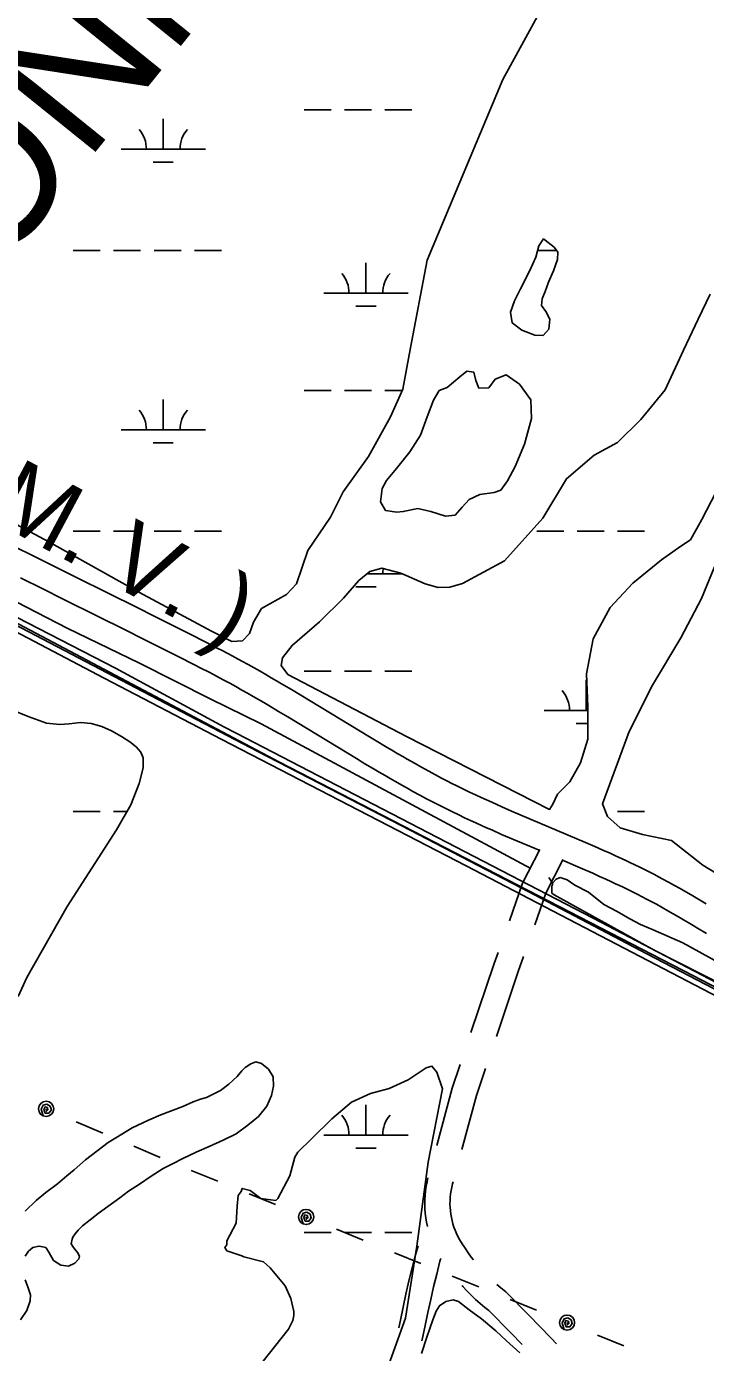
# Model space of a CAD drawing. Extents: x 3535183 to 3573198, y 534952 to 560562.
# Drawn here: x 3564705 to 3565510, y 550836 to 552408 of the extents above; entities that cross this region are included whole.
import ezdxf

# ---------------------------------------------------------------- set-up
doc = ezdxf.new("R2010")
doc.units = 0
for name, color, linetype in [('V-BRDG-OTLN', 7, 'Continuous'), ('V-RAIL-IDEN', 7, 'Continuous'), ('V-RAIL-TRAK', 7, 'Continuous'), ('V-RIVR-IDEN', 7, 'Continuous'), ('V-ROAD-CNTR', 7, 'Continuous'), ('V-TOPO-SHOR', 7, 'Continuous'), ('V-UTIL-LINE', 7, 'Continuous'), ('V-WETL-SWMP', 7, 'Continuous')]:
    doc.layers.add(name, color=color, linetype=linetype)

msp = doc.modelspace()

# ---------------------------------------------------------------- linework, layer by layer
at = {"layer": 'V-BRDG-OTLN'}
msp.add_lwpolyline([(3564601.9, 551754.4), (3564810.1, 551647.3), (3564938.5, 551577.8), (3564953.1, 551570.3), (3565376.7, 551351.2), (3565945.4, 551053.8), (3566604.3, 550712.3), (3567222.6, 550390.4), (3567856.6, 550057.3), (3568117.3, 549922.2), (3568114.4, 549914.3), (3568112.3, 549908.5), (3567712.1, 550116.3), (3567062.2, 550455.7), (3566194.3, 550908.5), (3565769.3, 551130.3), (3565226, 551413.1), (3564936.4, 551562.8), (3564796.6, 551635.4), (3564531, 551774.9)], dxfattribs=at)
at = {"layer": 'V-RAIL-TRAK'}
for points in [[(3564689.8, 551699.7), (3564834.4, 551624.2), (3564979, 551548.8)], [(3564979, 551548.8), (3565148.9, 551460.8), (3565291.3, 551387), (3565440.5, 551308.9), (3565560.7, 551246.3), (3565734.9, 551156.2), (3565914.5, 551061.3), (3566100.3, 550965.6), (3566302.8, 550858.7), (3566454.1, 550780.6), (3566608.9, 550699.7), (3566790.6, 550604), (3566939.1, 550527.3), (3567129.8, 550428.1), (3567246.6, 550366.9), (3567438, 550267.1), (3567644.5, 550159.4), (3567824.9, 550065.2)]]:
    msp.add_lwpolyline(points, dxfattribs=at)
at = {"layer": 'V-ROAD-CNTR'}
for points in [[(3570907.8, 548525.3), (3570598.4, 548669.3), (3570389.2, 548767.1), (3570164.6, 548869.3), (3569962.7, 548962.8), (3569789.6, 549047), (3569705.3, 549091.7), (3569526.7, 549182.6), (3569155.6, 549378.6), (3568843, 549537.9), (3568582.4, 549671.7), (3568104.6, 549922), (3567516.3, 550225.4), (3567077.2, 550460.4), (3566551.3, 550734), (3565999.2, 551021.8), (3565483.6, 551288.9), (3565003.9, 551536.4), (3564534.5, 551784.7), (3564063.3, 552028.2), (3563650.7, 552244.7), (3563185.2, 552482.8), (3562816.7, 552675.1), (3562637, 552769.5)], [(3564691.3, 551790.9), (3564710.7, 551781.3), (3564737.8, 551767.9), (3564761.5, 551756.2), (3564803, 551735.6), (3564834.1, 551720), (3564857.4, 551708.4), (3564874.9, 551699.6), (3564901.1, 551686.4), (3564927.3, 551673.1), (3564931.6, 551670.9), (3564935.8, 551668.7), (3564944.2, 551664.3), (3564952.2, 551660.1), (3564960, 551655.8), (3564967.4, 551651.7), (3564974.7, 551647.7), (3564981.6, 551643.7), (3564988.4, 551639.9), (3564994.9, 551636.1), (3565001.1, 551632.5), (3565007.2, 551628.9), (3565018.9, 551622), (3565029.9, 551615.4), (3565111.3, 551566), (3565121.4, 551559.9), (3565130.3, 551554.6), (3565138.1, 551550), (3565145, 551546), (3565150.9, 551542.6), (3565156.2, 551539.5), (3565165.4, 551534.3), (3565172.3, 551530.5), (3565177.5, 551527.6), (3565185.3, 551523.3), (3565193.1, 551519.1), (3565197, 551517), (3565200.9, 551515), (3565204.7, 551513.1), (3565208.4, 551511.2), (3565215.9, 551507.4), (3565223.1, 551503.9), (3565230.1, 551500.5), (3565237, 551497.3), (3565243.7, 551494.2), (3565250.1, 551491.2), (3565256.4, 551488.4), (3565262.6, 551485.7), (3565268.5, 551483), (3565280, 551478), (3565367.8, 551440.8), (3565378.8, 551436), (3565388.4, 551431.7), (3565396.8, 551428), (3565404.1, 551424.6), (3565410.5, 551421.7), (3565416.1, 551419.1), (3565421, 551416.7), (3565425.3, 551414.7), (3565432.7, 551411.1), (3565438.3, 551408.3), (3565442.5, 551406.2), (3565448.7, 551403), (3565454.9, 551399.8), (3565458.7, 551397.8), (3565466, 551393.8), (3565473.1, 551389.9), (3565480, 551386.1), (3565486.6, 551382.3), (3565492.9, 551378.6), (3565499.1, 551375), (3565505, 551371.5), (3565510.7, 551368.1)], [(3564697.4, 551754.4), (3564724.5, 551741), (3564748.2, 551729.3), (3564789.6, 551708.7), (3564820.7, 551693.2), (3564844, 551681.5), (3564861.4, 551672.8), (3564887.6, 551659.6), (3564913.7, 551646.4), (3564917.9, 551644.2), (3564922, 551642.1), (3564930.1, 551637.8), (3564938, 551633.6), (3564945.6, 551629.5), (3564952.9, 551625.5), (3564960, 551621.5), (3564966.8, 551617.7), (3564973.4, 551613.9), (3564979.8, 551610.2), (3564986, 551606.6), (3564992, 551603.1), (3565003.6, 551596.2), (3565014.4, 551589.7), (3565095.8, 551540.3), (3565106, 551534.1), (3565115, 551528.8), (3565122.9, 551524.1), (3565129.9, 551520.1), (3565136, 551516.6), (3565141.3, 551513.5), (3565150.7, 551508.2), (3565157.7, 551504.2), (3565163, 551501.3), (3565171, 551496.9), (3565179, 551492.6), (3565183.1, 551490.5), (3565187.1, 551488.4), (3565191, 551486.4), (3565194.9, 551484.4), (3565202.6, 551480.6), (3565210, 551476.9), (3565217.2, 551473.4), (3565224.3, 551470.1), (3565231.1, 551467), (3565237.7, 551463.9), (3565244.1, 551461), (3565250.4, 551458.2), (3565256.4, 551455.6), (3565268.2, 551450.4), (3565312.7, 551431.5)], [(3565277.3, 551347.9), (3565293.1, 551392.6), (3565313.3, 551432.6)], [(3565307.4, 551343.1), (3565320.7, 551380.8), (3565340.7, 551420.3)], [(3565339.6, 551420.1), (3565355.9, 551413.2), (3565366.8, 551408.5), (3565376.2, 551404.3), (3565384.4, 551400.6), (3565391.6, 551397.4), (3565397.9, 551394.5), (3565403.3, 551391.9), (3565408.1, 551389.7), (3565412.2, 551387.7), (3565419.5, 551384.1), (3565424.9, 551381.5), (3565428.9, 551379.4), (3565434.9, 551376.3), (3565440.9, 551373.2), (3565444.6, 551371.3), (3565451.7, 551367.5), (3565458.6, 551363.7), (3565465.2, 551359.9), (3565471.6, 551356.3), (3565477.8, 551352.7), (3565483.8, 551349.2), (3565489.6, 551345.7), (3565495.2, 551342.4), (3565500.6, 551339.1), (3565511.1, 551332.7)], [(3565231.8, 551215.5), (3565259.4, 551297.4), (3565263.9, 551310.2)], [(3565261.9, 551210.8), (3565287.8, 551287.6), (3565294.1, 551305.4)], [(3565191.2, 551081.6), (3565209.6, 551149.4), (3565219.1, 551177.6)], [(3565221, 551076.9), (3565238.3, 551140.7), (3565249.1, 551172.9)], [(3565180.2, 550985.4), (3565179.1, 550990.5), (3565178.2, 550995.8), (3565177.5, 551001.1), (3565177.1, 551006.5), (3565176.9, 551011.9), (3565177, 551017.2), (3565177.3, 551022.6), (3565177.8, 551027.9), (3565178.6, 551033.2), (3565179.7, 551038.5), (3565180.8, 551043)], [(3565234.8, 550945.8), (3565232.1, 550949.3), (3565228.3, 550954.4), (3565224.8, 550959.6), (3565221.3, 550965), (3565218.1, 550970.2), (3565216.3, 550973.7), (3565214.6, 550977.3), (3565213, 550981), (3565211.6, 550984.7), (3565210.4, 550988.5), (3565209.4, 550992.4), (3565208.5, 550996.3), (3565207.9, 551000.2), (3565207.4, 551004.2), (3565207, 551008.2), (3565206.9, 551012.2), (3565207, 551016.2), (3565207.2, 551020.2), (3565207.6, 551024.1), (3565208.2, 551028.1), (3565209, 551032), (3565209.9, 551036), (3565210.6, 551038.3)], [(3565146.3, 550865.4), (3565148.3, 550874.4), (3565151.3, 550889.8), (3565154.7, 550905.4), (3565158.2, 550921), (3565162, 550936.5), (3565166.1, 550951.9), (3565169, 550962.7)], [(3565173.5, 550850.1), (3565174.7, 550854.9), (3565177.6, 550868.2), (3565180.7, 550883.7), (3565184, 550898.9), (3565187.4, 550914), (3565191.1, 550929.1), (3565195, 550944.2), (3565196, 550947.5)], [(3565292.4, 550845.5), (3565278.9, 550859.5), (3565253, 550885.8), (3565248.3, 550889.6), (3565242.7, 550894.3), (3565237.3, 550899.1), (3565232.1, 550904.1), (3565227, 550909.2), (3565222, 550914.5), (3565221.2, 550915.5)], [(3565333.2, 550846.4), (3565326.8, 550853.1), (3565300.4, 550880.4), (3565273.1, 550908.2), (3565267.2, 550912.9), (3565262.4, 550916.9)]]:
    msp.add_lwpolyline(points, dxfattribs=at)
at = {"layer": 'V-TOPO-SHOR'}
for p, q in [((3564982.8, 551581.6), (3565303, 551409.9)), ((3565324.1, 551399.2), (3565328.6, 551392.6))]:
    msp.add_line(p, q, dxfattribs=at)
for points in [[(3564459.8, 551846.7), (3564537.2, 551806.9), (3564611.9, 551769.5), (3564693.2, 551725.6), (3564752.7, 551694.9), (3564838.6, 551653.3), (3564922.5, 551611.2), (3564982.8, 551581.6)], [(3565567.9, 551275.3), (3565483.1, 551321.6), (3565447.9, 551337), (3565432.7, 551343.4), (3565420.3, 551350.4), (3565405.2, 551358.8), (3565389.3, 551367.2), (3565371.4, 551381.9), (3565354.9, 551390.3), (3565345.9, 551396.6), (3565337.6, 551399.4), (3565332.8, 551397.4), (3565328.6, 551392.6), (3565328.6, 551390.5), (3565327.9, 551389.1), (3565327.8, 551381.5), (3565327.8, 551380.8), (3565330.6, 551378.7), (3565449.8, 551312.8), (3565615.9, 551228.6)], [(3564917.9, 551138.3), (3564934.5, 551146.6), (3564944.6, 551154.3), (3564954.3, 551163.5), (3564959.9, 551169.9), (3564964, 551174.1), (3564970.5, 551178.2), (3564976.5, 551180.5), (3564983.4, 551178.6), (3564991.6, 551172.1), (3564997.1, 551162.9), (3564997.5, 551151.9), (3564995.2, 551140.8), (3564989.6, 551128), (3564979.9, 551116), (3564967, 551105.5), (3564953.2, 551095.4), (3564938, 551087.7), (3564921.4, 551080.4), (3564906.6, 551074), (3564889.1, 551065.7), (3564878.5, 551060.3), (3564866.6, 551054.3), (3564852.3, 551045.2), (3564838.4, 551035.6), (3564825.5, 551027.3), (3564815.4, 551019.5), (3564801.1, 551009), (3564789.5, 551000.8), (3564779.9, 550993.4), (3564771.1, 550986.1), (3564766, 550981), (3564762.3, 550976.9), (3564759.5, 550972.8), (3564758.6, 550970.5), (3564757.7, 550965), (3564760.4, 550960.4), (3564765, 550954.8), (3564767.3, 550950.2), (3564766.8, 550947), (3564761.7, 550942), (3564754.4, 550938.3), (3564745.2, 550939.7), (3564736.5, 550945.3), (3564731, 550954.9), (3564727.3, 550960.5), (3564719.5, 550962.3), (3564712.1, 550960.5), (3564707, 550956.4), (3564702.9, 550950.4)], [(3564703.1, 551003.8), (3564716, 551016.2), (3564727.5, 551025.8), (3564741.4, 551035.9), (3564752.4, 551045.5), (3564761.2, 551052.8), (3564774.6, 551064.7), (3564788, 551074.8), (3564801.3, 551084.9), (3564817.5, 551095), (3564829.9, 551102.3), (3564849.3, 551111.4), (3564864, 551117.8), (3564889.8, 551127.8), (3564902.2, 551133.3), (3564911, 551136.5), (3564917.9, 551138.3)], [(3564702.8, 550922.4), (3564706.4, 550912.7), (3564709.2, 550904.4), (3564708.7, 550897.5), (3564705, 550886), (3564697.6, 550875)]]:
    msp.add_lwpolyline(points, dxfattribs=at)
at = {"layer": 'V-UTIL-LINE'}
for points in [[(3564727.8, 551124.9), (3564728.3, 551122.1), (3564729.9, 551123.8), (3564729.3, 551126.4), (3564726.5, 551127.3), (3564725, 551124.2), (3564726.7, 551119.8), (3564730.9, 551120), (3564734, 551123.8), (3564732.5, 551128.1), (3564728.8, 551130.7), (3564724.2, 551129.3), (3564721.8, 551124.4), (3564724.2, 551116.6), (3564727.7, 551115.9), (3564731.1, 551116.5), (3564734.1, 551118.5), (3564736, 551121.4), (3564736.8, 551124.8), (3564736.1, 551128.3), (3564734.2, 551131.2), (3564731.3, 551133.2), (3564727.8, 551133.9), (3564724.4, 551133.2), (3564721.5, 551131.3), (3564719.5, 551128.4), (3564718.8, 551125), (3564719.4, 551121.5), (3564721.3, 551118.6), (3564724.2, 551116.6)], [(3564794.9, 551096.3), (3564763.6, 551109.6)], [(3564863, 551067.3), (3564831.7, 551080.6)], [(3564931.5, 551039.2), (3564900, 551052)], [(3565000.1, 551011.5), (3564968.5, 551024.2)], [(3565036.2, 550996.8), (3565036.8, 550994), (3565038.4, 550995.7), (3565037.7, 550998.4), (3565034.9, 550999.2), (3565033.5, 550996.1), (3565035.2, 550991.8), (3565039.5, 550991.9), (3565042.4, 550995.8), (3565040.9, 551000.1), (3565037.2, 551002.6), (3565032.6, 551001.2), (3565030.2, 550996.2), (3565032.8, 550988.5), (3565036.3, 550987.8), (3565039.7, 550988.5), (3565042.6, 550990.5), (3565044.6, 550993.5), (3565045.2, 550996.9), (3565044.5, 551000.3), (3565042.5, 551003.2), (3565039.6, 551005.2), (3565036.1, 551005.8), (3565032.7, 551005.1), (3565029.8, 551003.1), (3565027.9, 551000.2), (3565027.2, 550996.8), (3565027.9, 550993.3), (3565029.9, 550990.4), (3565032.8, 550988.5)], [(3565103.9, 550969.4), (3565072.4, 550982.2)], [(3565172.5, 550941.7), (3565141, 550954.4)], [(3565241.1, 550913.9), (3565209.6, 550926.7)], [(3565309.7, 550886.2), (3565278.1, 550898.9)], [(3565345.8, 550871.5), (3565346.4, 550868.7), (3565348, 550870.4), (3565347.3, 550873.1), (3565344.5, 550873.9), (3565343.1, 550870.8), (3565344.8, 550866.4), (3565349.1, 550866.6), (3565352, 550870.5), (3565350.5, 550874.8), (3565346.8, 550877.3), (3565342.2, 550875.9), (3565339.8, 550870.9), (3565342.4, 550863.2), (3565345.9, 550862.5), (3565349.3, 550863.2), (3565352.2, 550865.2), (3565354.2, 550868.1), (3565354.8, 550871.6), (3565354.1, 550875), (3565352.1, 550877.9), (3565349.2, 550879.9), (3565345.7, 550880.5), (3565342.3, 550879.8), (3565339.4, 550877.8), (3565337.5, 550874.9), (3565336.8, 550871.4), (3565337.5, 550868), (3565339.5, 550865.1), (3565342.4, 550863.2)], [(3565413.3, 550843.8), (3565381.9, 550856.8)]]:
    msp.add_lwpolyline(points, dxfattribs=at)
at = {"layer": 'V-WETL-SWMP'}
for p, q in [((3564866.7, 552262.7), (3564866.7, 552298.7)), ((3565033.8, 552309.2), (3565065.8, 552309.2)), ((3565081.8, 552309.2), (3565113.8, 552309.2)), ((3565129.8, 552309.2), (3565161.8, 552309.2)), ((3564816.7, 552262.7), (3564916.7, 552262.7)), ((3564854.7, 552247.3), (3564878.7, 552247.3)), ((3564759.9, 552142.7), (3564791.9, 552142.7)), ((3564807.9, 552142.7), (3564839.9, 552142.7)), ((3564855.9, 552142.7), (3564887.9, 552142.7)), ((3564903.9, 552142.7), (3564935.9, 552142.7)), ((3565310.7, 552142.6), (3565333.5, 552142.6)), ((3565107.2, 552091.9), (3565107.2, 552127.9)), ((3565057.2, 552091.9), (3565157.2, 552091.9)), ((3565095.2, 552076.5), (3565119.2, 552076.5)), ((3565033.8, 551976.5), (3565065.8, 551976.5)), ((3565081.8, 551976.5), (3565113.8, 551976.5)), ((3565129.8, 551976.5), (3565150.1, 551976.5)), ((3564866.7, 551930.1), (3564866.7, 551966.1)), ((3564816.7, 551930.1), (3564916.7, 551930.1)), ((3564854.7, 551914.6), (3564878.7, 551914.6)), ((3564759.9, 551810), (3564791.9, 551810)), ((3564807.9, 551810), (3564839.9, 551810)), ((3564855.9, 551810), (3564887.9, 551810)), ((3564903.9, 551810), (3564935.9, 551810)), ((3565309.8, 551810), (3565341.8, 551810)), ((3565357.8, 551810), (3565389.8, 551810)), ((3565405.8, 551810), (3565437.8, 551810)), ((3565108.2, 551759.2), (3565150.6, 551759.2)), ((3565095.2, 551743.8), (3565119.2, 551743.8)), ((3565033.8, 551643.8), (3565065.8, 551643.8)), ((3565081.8, 551643.8), (3565113.8, 551643.8)), ((3565129.8, 551643.8), (3565161.8, 551643.8)), ((3565368.6, 551597.4), (3565368.6, 551633.4)), ((3565318.6, 551597.4), (3565370.5, 551597.4)), ((3565356.6, 551581.9), (3565370.6, 551581.9)), ((3564759.9, 551477.3), (3564791.9, 551477.3)), ((3564807.9, 551477.3), (3564823.8, 551477.3)), ((3565405.8, 551477.3), (3565437.8, 551477.3)), ((3565107.2, 551093.9), (3565107.2, 551129.9)), ((3565057.2, 551093.9), (3565157.2, 551093.9)), ((3565095.2, 551078.4), (3565119.2, 551078.4)), ((3565033.8, 550978.4), (3565065.8, 550978.4)), ((3565081.8, 550978.4), (3565113.8, 550978.4)), ((3565129.8, 550978.4), (3565161.8, 550978.4))]:
    msp.add_line(p, q, dxfattribs=at)
for points in [[(3565331, 552457.5), (3565269.6, 552345.3), (3565179.9, 552131.2), (3565159.6, 552025.2), (3565150.8, 551978.2), (3565136.5, 551945.3), (3565110.2, 551898.4), (3565080.3, 551856.6), (3565065.1, 551826.6), (3565038.3, 551786.8), (3565024.9, 551747.3), (3565012.8, 551734.9), (3564983.2, 551718.1), (3564973.9, 551702.1), (3564969, 551688.6), (3564960.7, 551679.9), (3564948.1, 551678.9), (3564923.9, 551691.1), (3564837.7, 551737.5), (3564731.2, 551797.1), (3564625.7, 551853.2)], [(3565573.8, 551954.7), (3565505.6, 551823.6), (3565492.3, 551799.6), (3565480.7, 551791.9), (3565457.7, 551775.9), (3565423.7, 551748.2), (3565397, 551719.5), (3565376.6, 551682), (3565368.7, 551640.5), (3565370.5, 551601.4), (3565370.6, 551563.1), (3565361.9, 551535.2), (3565349, 551512.7), (3565334.6, 551498), (3565329, 551486.2), (3565325.1, 551480), (3565155.5, 551566.5), (3565014.7, 551640.1), (3565006.7, 551650.5), (3565008.3, 551659.7), (3565019.5, 551674.4), (3565052.3, 551702.2), (3565080.5, 551730.6), (3565098.9, 551751.5), (3565111.9, 551762.2), (3565126, 551765.8), (3565148.6, 551760.1), (3565177.4, 551747.4), (3565193, 551742.9), (3565206.9, 551743.3), (3565221.7, 551747.6), (3565271.4, 551774.7), (3565317, 551825.4), (3565345.3, 551871.9), (3565377.8, 551900), (3565405.7, 551915.1), (3565433.3, 551942.1), (3565462, 551977.5), (3565484.1, 552024.5), (3565501.4, 552061.1), (3565515.7, 552090.7)], [(3565665.2, 551317.6), (3565507, 551414), (3565469.5, 551443), (3565435.3, 551450.2), (3565408.8, 551458), (3565393.7, 551471.7), (3565388, 551486.6), (3565419.4, 551572.4), (3565447.3, 551627.2), (3565480.8, 551683.2), (3565505.2, 551730.1), (3565520.5, 551767.5)], [(3564687, 551597.9), (3564706.5, 551590.2), (3564728.2, 551582.2), (3564744.1, 551580.5), (3564755.3, 551581.5), (3564768.4, 551583.1), (3564781.2, 551581.9), (3564793.9, 551578.3), (3564805.2, 551573.2), (3564817.3, 551566.3), (3564827.1, 551560.2), (3564834.8, 551554.1), (3564840.2, 551547.9), (3564843, 551541), (3564843, 551529.2), (3564838.3, 551510.6), (3564828.3, 551485.2), (3564811.3, 551455.7), (3564752.8, 551364.7), (3564705, 551280.6), (3564694.6, 551258.3)], [(3564983.6, 550823.9), (3565015.5, 550863.6), (3565020.3, 550874.1), (3565021.5, 550880), (3565021.5, 550884.7), (3565018.1, 550900), (3565011.2, 550915.3), (3564993.7, 550936.5), (3564985.6, 550943.6), (3564962.2, 550949.6), (3564959.8, 550950.8), (3564942.3, 550956.8), (3564939.9, 550960.4), (3564942.3, 550963.9), (3564942.3, 550968.6), (3564953.1, 550989.6), (3564954.4, 551009.5), (3564955.6, 551022.4), (3564959.2, 551027.1), (3564960.4, 551030.6), (3564969.8, 551028.2), (3564982.6, 551018.7), (3565000.2, 551016.2), (3565002.5, 551018.6), (3565016.8, 551045.5), (3565022.8, 551067.7), (3565026.4, 551073.6), (3565042.9, 551089.9), (3565066.6, 551113.2), (3565090.2, 551132.9), (3565112.5, 551143.3), (3565134.9, 551149), (3565157.2, 551159.4), (3565178.5, 551173.4), (3565185.5, 551175.7), (3565191.3, 551168.6), (3565198.2, 551148.6), (3565181.2, 551061.9), (3565167.6, 550962.3), (3565154.1, 550876.7), (3565121.7, 550786.6)], [(3565173.3, 550835.1), (3565179.6, 550854.4), (3565186.4, 550874.7), (3565190.6, 550885.2), (3565194.6, 550891.5), (3565201.9, 550896.4), (3565210.8, 550898.5), (3565216.9, 550896.7), (3565229.8, 550886.8), (3565244.4, 550876), (3565261.2, 550861.9), (3565273.9, 550849.8), (3565289.7, 550835.5)]]:
    msp.add_lwpolyline(points, dxfattribs=at)
for points in [[(3565312.2, 552148.1), (3565318, 552156.4), (3565323.3, 552152.2), (3565330.4, 552146.6), (3565335, 552140.6), (3565334.3, 552131.8), (3565329.5, 552118.5), (3565323.9, 552105.1), (3565319.7, 552093.8), (3565316.1, 552085.1), (3565315.6, 552077.2), (3565320.4, 552070.1), (3565325.4, 552061), (3565324.2, 552049.5), (3565317.4, 552041.9), (3565307.5, 552042.4), (3565292.1, 552048.3), (3565280.8, 552056.7), (3565278.6, 552069.4), (3565283.3, 552083), (3565290.6, 552097.1), (3565301.8, 552118.9), (3565308.6, 552134.8)], [(3565193.9, 551976.8), (3565203.7, 551980.2), (3565218.5, 551992.8), (3565226.9, 551999.4), (3565235.2, 551998.2), (3565237.7, 551988.3), (3565241.3, 551979.2), (3565252.9, 551979.8), (3565260.4, 551990.2), (3565273.6, 551995.2), (3565289.2, 551984.2), (3565302.7, 551965.6), (3565303.5, 551943.6), (3565295.1, 551913), (3565284.1, 551886.7), (3565275, 551869.4), (3565267.2, 551858.4), (3565259.4, 551855.5), (3565242.5, 551853.3), (3565229.7, 551847.4), (3565221.3, 551838.4), (3565213, 551828.8), (3565201.4, 551827.7), (3565184.1, 551833.1), (3565168.9, 551836.7), (3565151.5, 551833.1), (3565143.7, 551832.5), (3565130.3, 551834.4), (3565124.3, 551844.7), (3565126.5, 551860.4), (3565131.7, 551869.8), (3565143.6, 551884), (3565159.4, 551904), (3565171.8, 551923.6), (3565179.8, 551945.5), (3565187.4, 551965.1)]]:
    msp.add_lwpolyline(points, close=True, dxfattribs=at)
for centre, start, end in [((3564811.5, 552263.2), 359.2282, 40.7718), ((3564922, 552263.2), 139.2282, 180.7718), ((3565051.9, 552092.4), 359.2282, 40.7718), ((3565162.4, 552092.4), 139.2282, 180.7718), ((3564811.5, 551930.5), 359.2282, 40.7718), ((3564922, 551930.5), 139.2282, 180.7718), ((3565162.4, 551759.7), 170.6666, 180.7718), ((3565313.4, 551597.8), 359.2282, 40.7718), ((3565051.9, 551094.4), 359.2282, 40.7718), ((3565162.4, 551094.4), 139.2282, 180.7718)]:
    msp.add_arc(centre, 35.2, start, end, dxfattribs=at)

# ---------------------------------------------------------------- texts
at = {"layer": 'V-RAIL-IDEN'}
msp.add_text('( Y. & M. V. )', height=83, rotation=331.8584, dxfattribs=at).set_placement((3564386.6, 551970.4))
at = {"layer": 'V-RIVR-IDEN'}
msp.add_text('BONNET  CARRE  FLOODWAY', height=167, rotation=51.1376, dxfattribs=at).set_placement((3564572.5, 551994))

doc.saveas('drawing.dxf')
